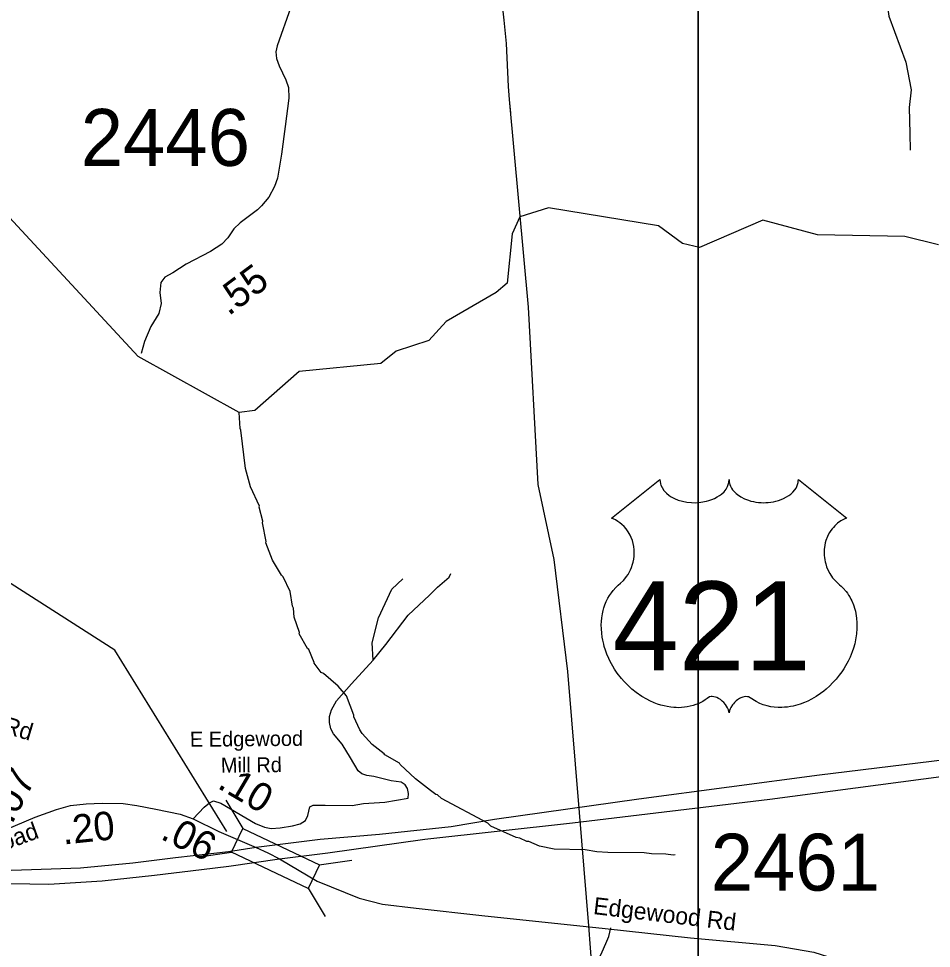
# Model space of a CAD drawing. Extents: x 1248089 to 1457196, y 820910 to 988753.
# Drawn here: x 1370514 to 1374526, y 873587 to 877672 of the extents above; entities that cross this region are included whole.
import ezdxf

# ---------------------------------------------------------------- set-up
doc = ezdxf.new("R2010")
doc.units = 0
for name, color, linetype in [('Exist Hydrographic Misc Water Feature', 7, 'Continuous'), ('Exist Road Non-System Type 51', 7, 'Continuous'), ('Exist Road Primary US Divided Attributed', 7, 'Continuous'), ('Exist Road Primary US Shield Number Label', 7, 'Continuous'), ('Exist Road Secondary Structure Standard Bridge CELL', 7, 'Continuous'), ('Exist Road Secondary Structure Standard Bridge Number Label', 7, 'Continuous'), ('Exist Road Secondary Type 41 Attributed', 7, 'Continuous'), ('Exist Road Secondary Type 51 Attributed', 7, 'Continuous'), ('Exist Road Secondary Type 51 Label', 7, 'Continuous'), ('Exist Utilities Electrical Transmission Line', 7, 'Continuous'), ('Map Preparation Inset Cut Line', 7, 'Continuous'), ('Prop GRAU CAT1 Cell', 7, 'Continuous'), ('Prop Horizontal Alignment Direction Label', 7, 'Continuous'), ('Prop Lane Lines', 7, 'Continuous')]:
    doc.layers.add(name, color=color, linetype=linetype)

msp = doc.modelspace()

# ---------------------------------------------------------------- linework, layer by layer
at = {"layer": 'Exist Hydrographic Misc Water Feature'}
for points in [[(1372612.5, 876468.1), (1372393.5, 876341.1), (1372316.5, 876257.3), (1372173.5, 876211), (1372105.5, 876156.6), (1371746.6, 876121), (1371551.6, 875951), (1371482.8, 875941.2), (1371039.5, 876187.9), (1370306.5, 876977.3), (1369933.5, 877487.1), (1369762.5, 877657.9), (1369720.4, 877658.8)], [(1374557.6, 876678.4), (1374408.5, 876714.2), (1374024.6, 876721.9), (1373784.6, 876785.9), (1373506.5, 876666.7), (1373432.5, 876684.6), (1373325.6, 876762.3), (1372843.5, 876841), (1372717.5, 876800.9), (1372682.5, 876726), (1372661.5, 876509.8), (1372612.5, 876468.1)], [(1372575.9, 874137.1), (1372372.9, 874245.5), (1372355.3, 874261.9), (1372347.3, 874264), (1372323.7, 874280.6), (1372258.8, 874332.1), (1372190.2, 874395.7), (1372188, 874401.3), (1372123.2, 874437.2), (1372120.9, 874442.8), (1372068.2, 874482.4), (1372023.2, 874531.4), (1372013.6, 874547.7), (1371986.9, 874604.3), (1371987, 874612.3), (1371954.9, 874697), (1371917.9, 874739.8), (1371853.1, 874795.3), (1371843.2, 874799.5), (1371812.1, 874840.3), (1371813.2, 874843.9), (1371789.4, 874900.8), (1371784, 874904.2), (1371747, 874969.8), (1371748, 874975), (1371724.6, 875042.3), (1371721.5, 875082.4), (1371717.7, 875090.4), (1371707.1, 875154.7), (1371676.5, 875219.4), (1371668.7, 875227.6), (1371630.1, 875292.5), (1371599.8, 875369.2), (1371601.5, 875375.5), (1371585.8, 875457.4), (1371587.6, 875463.8), (1371571.3, 875525.8), (1371572.5, 875530.1), (1371533.2, 875614.6), (1371511.1, 875695.2), (1371490.8, 875863.6), (1371487, 875871.7), (1371482.8, 875941.2)], [(1373399, 873998.2), (1373391, 873996.3), (1373359, 874001), (1373295, 874002.5), (1373263.2, 874007.1), (1373103.2, 874008.6), (1373055.2, 874011.7), (1373003.5, 874020.8), (1372867.5, 874023.8), (1372803.8, 874037.1), (1372756.3, 874056.9), (1372748.3, 874056.9), (1372716.5, 874071.4), (1372700.6, 874074.6), (1372589.8, 874124.8), (1372575.9, 874137.1)]]:
    msp.add_lwpolyline(points, dxfattribs=at)
at = {"layer": 'Exist Road Non-System Type 51'}
for points in [[(1374424.4, 878225.3), (1374358.5, 878066), (1374317.8, 877943.7), (1374324.9, 877775.8), (1374339.3, 877682.3), (1374413.6, 877480.8), (1374437.6, 877358.5), (1374428, 877281.8), (1374430.4, 877166.7), (1374432.8, 877093.4)], [(1372072.4, 874853.9), (1372127.3, 874922), (1372225.8, 875051.6), (1372319.3, 875139.3), (1372355.4, 875173.8), (1372406.2, 875218.9), (1372413.6, 875234.5)], [(1372072.4, 874853.9), (1372068.3, 874930.2), (1372095.4, 875040.1), (1372154.4, 875165.6), (1372202, 875211.5)], [(1372226.2, 874247.1), (1372228.1, 874268.1), (1372222.4, 874289.1), (1372212.8, 874306.3), (1372195.7, 874317.8), (1372151.8, 874323.5), (1372121.3, 874331.1), (1372075.5, 874342.6), (1372044.9, 874346.4), (1372022.1, 874354.1), (1372006.8, 874367.4), (1371972.5, 874424.7), (1371936.2, 874483.9), (1371898.1, 874529.7), (1371886.6, 874552.6), (1371880.9, 874579.3), (1371880.9, 874606.1), (1371888.5, 874634.7), (1371911.4, 874674.8), (1371976.3, 874749.3), (1372072.4, 874853.9)], [(1371751.1, 874134.4), (1371774.1, 874149.8), (1371785.5, 874170.8), (1371793.1, 874209), (1371808.4, 874216.6), (1371861.8, 874216.6), (1371980.1, 874214.7), (1372029.7, 874224.2), (1372123.2, 874230), (1372226.2, 874247.1)], [(1373035.5, 873493.6), (1373053.1, 873520.3), (1373078.1, 873571.8), (1373094.9, 873609.5), (1373107.7, 873639.3), (1373116.5, 873677.1)]]:
    msp.add_lwpolyline(points, dxfattribs=at)
at = {"layer": 'Exist Road Primary US Divided Attributed'}
for points in [[(1378986.5, 875299.3), (1378861.2, 875283.9), (1378229.5, 875154.3), (1377875.7, 875069), (1377566.1, 874995.6), (1377261.4, 874936.4), (1376759.7, 874833.8), (1375897.1, 874646.6), (1375562.1, 874571.5), (1375355.6, 874532.4), (1375024.4, 874480.5), (1374718.2, 874431.3), (1374034.5, 874347.7), (1373239.7, 874242.5), (1372605.2, 874153), (1372414.6, 874121.2), (1372099.8, 874088), (1371839, 874065.2), (1371557.6, 874030.7)], [(1371659.9, 873980.4), (1371872.8, 874006.5), (1372299.7, 874067.2), (1372948.5, 874139), (1373816.3, 874242.7), (1374768.7, 874369.5), (1375161.4, 874428.2), (1375529.6, 874493.6), (1375843.9, 874557.7), (1376531.1, 874711.8), (1377188.3, 874853.6), (1377259.2, 874868.6)], [(1371557.6, 874030.7), (1371436.4, 874011.2), (1371203.6, 873984.9), (1371016.1, 873962.3), (1370786.2, 873940.5), (1370483.7, 873929.6), (1370226.7, 873937.6), (1369943.3, 873952.9), (1369675.1, 873983.4), (1369397.8, 874026.1), (1368967.1, 874116.6), (1368259.3, 874266.7), (1367671.3, 874394.4), (1367452.3, 874442.9)], [(1367350, 874406.2), (1367735.4, 874324.2), (1368323.4, 874200.1), (1369022.8, 874046.3), (1369513.6, 873943.7), (1369858, 873891.9), (1370056.1, 873879.7), (1370645.8, 873870.2), (1370880.6, 873883.6), (1371111.7, 873909), (1371317.5, 873933.8), (1371437.9, 873948.3), (1371659.9, 873980.4)]]:
    msp.add_lwpolyline(points, dxfattribs=at)
at = {"layer": 'Exist Road Secondary Structure Standard Bridge CELL'}
for p, q in [((1371425.2, 874238.3), (1371499.4, 874114.5)), ((1371306.8, 873989.2), (1371449.7, 874009.9)), ((1371835.4, 873954.3), (1371978.3, 873975)), ((1371786.8, 873852.1), (1371861.1, 873728.2))]:
    msp.add_line(p, q, dxfattribs=at)
msp.add_lwpolyline([(1371499.4, 874114.5), (1371835.6, 873954.8), (1371785.9, 873850.2), (1371449.7, 874009.9)], close=True, dxfattribs=at)
at = {"layer": 'Exist Road Secondary Structure Standard Bridge Number Label'}
msp.add_lwpolyline([(1371428.5, 874100.6), (1370936.1, 874897.3), (1369620.2, 875738.7)], dxfattribs=at)
at = {"layer": 'Exist Road Secondary Type 41 Attributed'}
msp.add_lwpolyline([(1371564.1, 876832.2), (1371487.6, 876775), (1371460.2, 876749), (1371432.7, 876708.5), (1371406.7, 876681), (1371357.6, 876649.2), (1371250.8, 876592.9), (1371191.6, 876555.3), (1371156.9, 876536.5), (1371138.1, 876513.4), (1371134.1, 876469.3), (1371141, 876420.7), (1371129.5, 876376.7), (1371094.7, 876318.8), (1371067, 876253.9), (1371053.1, 876200.6)], dxfattribs=at)
at = {"layer": 'Exist Road Secondary Type 51 Attributed'}
for points in [[(1371709.9, 877722.2), (1371650.7, 877551.7), (1371645, 877525.6), (1371647.8, 877496.7), (1371659.4, 877464.9), (1371688.3, 877402.8), (1371699.8, 877369.6), (1371701.3, 877321.9), (1371685.4, 877198.1), (1371669.5, 877076.7), (1371652.2, 876971.7), (1371637.8, 876934.1), (1371613.2, 876887.8), (1371581.4, 876848.8), (1371564.1, 876832.2)], [(1370282.8, 874057.4), (1370411.5, 874090.8), (1370586.6, 874163.5), (1370680.5, 874197.7), (1370741.7, 874214.8), (1370810.1, 874221.9), (1370881.2, 874224.7), (1370973.7, 874223.3), (1371033.5, 874214.8), (1371117.5, 874199.1), (1371224.2, 874177.7), (1371281.2, 874156.4)], [(1371281.2, 874156.4), (1371329.9, 874207.3), (1371352.6, 874227.3), (1371369.7, 874235.8), (1371402.4, 874225.9), (1371554.7, 874136.1), (1371594.6, 874120.4), (1371623.1, 874114.7), (1371662.9, 874117.6), (1371717, 874126.1), (1371751.1, 874134.4)], [(1371281.2, 874156.4), (1371393.1, 874100.8), (1371557.6, 874030.7)], [(1371557.6, 874030.7), (1371608.6, 874006.5), (1371659.9, 873980.4)], [(1371659.9, 873980.4), (1371826.2, 873883.1), (1372011.2, 873807.5), (1372112.5, 873781.7), (1372260.5, 873764), (1372550.1, 873731.8), (1373091.7, 873675.5), (1373466.5, 873633.6), (1373838.7, 873600.2), (1374009.2, 873571.2), (1374471, 873424.7), (1374936.6, 873262.7), (1375335.6, 873113), (1375601.8, 873018.2), (1375695.1, 872989.3), (1375778.8, 872971.6), (1375891.4, 872947.4), (1376039.4, 872928.1), (1376315.3, 872883.1), (1376465, 872852.9)]]:
    msp.add_lwpolyline(points, dxfattribs=at)
at = {"layer": 'Exist Utilities Electrical Transmission Line'}
for p, q in [((1372676.6, 877258.2), (1372671.7, 877316.3)), ((1373019.7, 873686), (1372978.8, 874183.8)), ((1373035.5, 873493.6), (1373019.7, 873686))]:
    msp.add_line(p, q, dxfattribs=at)
for points in [[(1372671.7, 877316.3), (1372666.9, 877374.4), (1372658.5, 877562.6), (1372648.5, 877664.9), (1372629.3, 877836.9), (1372612.8, 877925.2)], [(1372978.8, 874183.8), (1372927.8, 874803.1), (1372867.3, 875296.3), (1372796.7, 875625.2), (1372754.4, 876404.2), (1372671.7, 877316.3)]]:
    msp.add_lwpolyline(points, dxfattribs=at)
at = {"layer": 'Map Preparation Inset Cut Line'}
for points in [[(1313026.2, 913085.2), (1388709.5, 913085.2), (1388709.5, 884379.9), (1373500.6, 884376.6), (1373500.6, 868836.7), (1313026.2, 868836.7)], [(1373500.6, 884376.6), (1388709.5, 884376.6), (1388709.5, 868836.7), (1373500.6, 868836.7)]]:
    msp.add_lwpolyline(points, close=True, dxfattribs=at)
at = {"layer": 'Prop Horizontal Alignment Direction Label'}
msp.add_lwpolyline([(1373332.7, 875646.8), (1373333.3, 875638), (1373335.4, 875627.5), (1373337, 875622.1), (1373341.9, 875611.8), (1373350, 875599.6), (1373361.2, 875587.7), (1373373.9, 875577.3), (1373382.4, 875571.8), (1373396.9, 875564), (1373413.4, 875557.1), (1373431.7, 875551.8), (1373450.4, 875548), (1373470.9, 875545.8), (1373491.1, 875545.4), (1373512.9, 875547), (1373537, 875551.7), (1373548.2, 875554.6), (1373560.6, 875558.8), (1373572.2, 875563.6), (1373584.8, 875570.4), (1373595, 875576.9), (1373603, 875582.7), (1373614.3, 875593.5), (1373623.3, 875604.7), (1373627, 875610.9), (1373630.3, 875617), (1373634.7, 875629.8), (1373636, 875635.4), (1373636.9, 875647.2), (1373637.6, 875637.3), (1373638.6, 875631.2), (1373640.3, 875625.1), (1373642.8, 875618.7), (1373647.3, 875609.7), (1373652.3, 875602.2), (1373661.8, 875591), (1373667.7, 875585.5), (1373673.1, 875581.1), (1373687.5, 875571.1), (1373704.4, 875562.6), (1373712.7, 875559), (1373721.2, 875555.9), (1373732, 875552.7), (1373743.2, 875550), (1373754.3, 875548.1), (1373765.6, 875546.5), (1373777.1, 875545.6), (1373786.5, 875545.4), (1373798.1, 875545.5), (1373808.7, 875546.1), (1373819.7, 875547.4), (1373831.7, 875549.4), (1373841.4, 875551.5), (1373854.2, 875554.9), (1373865.7, 875559.1), (1373875.9, 875563.5), (1373889.1, 875570.4), (1373899.7, 875577), (1373907.5, 875583.3), (1373916.8, 875591.9), (1373925.6, 875602), (1373930.8, 875609.4), (1373934.4, 875617.1), (1373937.8, 875625.1), (1373939.9, 875633.7), (1373940.9, 875641.1), (1373941.1, 875647.4), (1374153.6, 875478.1), (1374148.6, 875476.2), (1374137.1, 875470.5), (1374127.9, 875465.1), (1374113.3, 875454.8), (1374107, 875449.2), (1374100.7, 875443.3), (1374095, 875437), (1374089.9, 875431.1), (1374083.7, 875422.5), (1374078.2, 875414), (1374072.8, 875404.6), (1374068.8, 875396.4), (1374062.3, 875379.3), (1374059.2, 875368.5), (1374057.2, 875359.4), (1374054.7, 875340.4), (1374054, 875331.4), (1374054, 875322.4), (1374054.5, 875313), (1374055.4, 875304), (1374057, 875294.6), (1374058.5, 875286.3), (1374061.2, 875276.1), (1374064.9, 875264.3), (1374069.6, 875252.9), (1374079.3, 875234.4), (1374091.8, 875215.6), (1374100.7, 875205), (1374109.5, 875196), (1374122.6, 875184.9), (1374129.7, 875178.6), (1374137.9, 875170.5), (1374151.2, 875155), (1374156.6, 875147.7), (1374162, 875139.6), (1374167.1, 875131.2), (1374172.1, 875122.1), (1374176.1, 875114.2), (1374183.6, 875096), (1374189, 875078.3), (1374191.5, 875069), (1374195.5, 875048.1), (1374197, 875037.8), (1374198.6, 875017.5), (1374198.7, 874992.9), (1374196.8, 874969.5), (1374192.4, 874942.3), (1374188.8, 874925.9), (1374183.2, 874907), (1374177.8, 874890.5), (1374168.1, 874866.3), (1374159.5, 874848.7), (1374148.3, 874828.1), (1374140.6, 874815.7), (1374131.7, 874802.3), (1374120.6, 874787), (1374107.5, 874770.7), (1374091.8, 874753.5), (1374079.1, 874740.8), (1374062.6, 874726), (1374052.5, 874717.7), (1374038.2, 874706.9), (1374018.6, 874693.8), (1373999.3, 874682.6), (1373982.9, 874674.2), (1373968.3, 874668), (1373949.5, 874660.8), (1373918.1, 874652.1), (1373906.7, 874649.7), (1373893.1, 874647.7), (1373880.4, 874646.5), (1373868.1, 874645.7), (1373851.6, 874645.7), (1373835.1, 874647), (1373819.5, 874649.2), (1373803.3, 874652.6), (1373786.4, 874657.7), (1373771, 874663.7), (1373755.4, 874671.3), (1373729.1, 874687.9), (1373721.6, 874691.9), (1373717.3, 874693.1), (1373707.1, 874693.6), (1373697.6, 874691.6), (1373687.8, 874687.7), (1373681.9, 874684.5), (1373674, 874679.4), (1373668, 874674.6), (1373660.7, 874667.7), (1373655.7, 874661.9), (1373651.9, 874657.4), (1373644.5, 874645.7), (1373641.8, 874640.2), (1373639.1, 874633), (1373636.7, 874622.5), (1373633.3, 874635.8), (1373629.4, 874644.6), (1373624.9, 874652.1), (1373620.2, 874658.8), (1373612.8, 874667.3), (1373606.1, 874673.7), (1373598.1, 874680.3), (1373589.6, 874685.4), (1373582.7, 874688.9), (1373576.4, 874691.3), (1373568.8, 874693.2), (1373562.5, 874693.7), (1373557.4, 874693.6), (1373550.3, 874692), (1373540.7, 874685), (1373531.6, 874678.8), (1373521.6, 874672.6), (1373509.8, 874666.3), (1373501.2, 874662.3), (1373490.9, 874658.3), (1373478.8, 874654.3), (1373465.8, 874650.9), (1373452.3, 874648.2), (1373440.5, 874646.4), (1373427.9, 874645.2), (1373416.4, 874644.8), (1373404.5, 874645), (1373393.4, 874645.8), (1373380.4, 874647), (1373364.4, 874649.4), (1373351, 874652.4), (1373337, 874656.1), (1373322.6, 874660.7), (1373307.1, 874666.6), (1373287.8, 874675), (1373274.3, 874681.9), (1373253.1, 874694.1), (1373228.3, 874711.3), (1373209.5, 874726.5), (1373195.8, 874738.9), (1373175.6, 874759.5), (1373163.7, 874773), (1373145, 874797.1), (1373133.1, 874814.5), (1373125.4, 874827.3), (1373114.1, 874847.9), (1373107.9, 874860.9), (1373099.9, 874879.7), (1373093.5, 874896.9), (1373088.2, 874913.2), (1373085.4, 874923.7), (1373081.4, 874941.9), (1373079, 874954.8), (1373076.6, 874972.5), (1373075.3, 874991.2), (1373075, 875008.4), (1373075.4, 875022.8), (1373077.1, 875039.5), (1373079.9, 875057.2), (1373083.3, 875072.4), (1373086.4, 875083.3), (1373090.9, 875096.6), (1373096.8, 875111.3), (1373103.9, 875125.4), (1373110.6, 875137.1), (1373119, 875149.6), (1373127.3, 875160.3), (1373138.2, 875172.1), (1373149.4, 875182.9), (1373159.8, 875191.3), (1373172.1, 875203.4), (1373178.5, 875210.7), (1373186.2, 875220.8), (1373192.4, 875230.3), (1373197.3, 875238.7), (1373203.7, 875251.1), (1373207.6, 875260.4), (1373212.5, 875274.7), (1373215, 875284.8), (1373217.5, 875297.7), (1373219.1, 875309.9), (1373219.7, 875325.1), (1373219.4, 875337.6), (1373217.7, 875352.3), (1373215, 875366.4), (1373211.7, 875378.7), (1373206.4, 875392.8), (1373201.5, 875403.1), (1373193.4, 875417), (1373184.3, 875430), (1373175, 875440.5), (1373165.6, 875449.9), (1373156.5, 875457), (1373147.9, 875463.1), (1373137.1, 875469.6), (1373126.7, 875474.8), (1373120.2, 875477.4)], close=True, dxfattribs=at)

# ---------------------------------------------------------------- texts
at = {"layer": 'Exist Road Primary US Shield Number Label'}
msp.add_text('421', height=390, dxfattribs=at).set_placement((1373125, 874809.3))
at = {"layer": 'Exist Road Secondary Type 51 Label'}
for s, height, rotation, p in [('W Edgewood Mill Rd', 75, 343.4818, (1369670.8, 874763.9)), ('E Edgewood', 65.62, 0.4774, (1371266.8, 874473.2)), (' Mill Rd', 65.62, 0.4774, (1371378.5, 874359.3)), ('Road', 75, 20.1319, (1370383.1, 873991.5)), ('Edgewood Rd', 75, 353.2878, (1373037.1, 873738.6))]:
    msp.add_text(s, height=height, rotation=rotation, dxfattribs=at).set_placement(p)
at = {"layer": 'Prop GRAU CAT1 Cell'}
for s, rotation, p in [('.55', 36.7802, (1371436.5, 876363.2)), ('.07', 62.2185, (1370484, 874129.6)), ('.10', 329.4911, (1371382.5, 874294.7)), ('.20', 5.9512, (1370710.2, 874043.4)), ('.06', 333.4165, (1371132.5, 874070.7))]:
    msp.add_text(s, height=125, rotation=rotation, dxfattribs=at).set_placement(p)
at = {"layer": 'Prop Lane Lines'}
for s, p in [('2446', (1370786.9, 877025)), ('2461', (1373555.8, 873841.2))]:
    msp.add_text(s, height=250, dxfattribs=at).set_placement(p)

doc.saveas('drawing.dxf')
